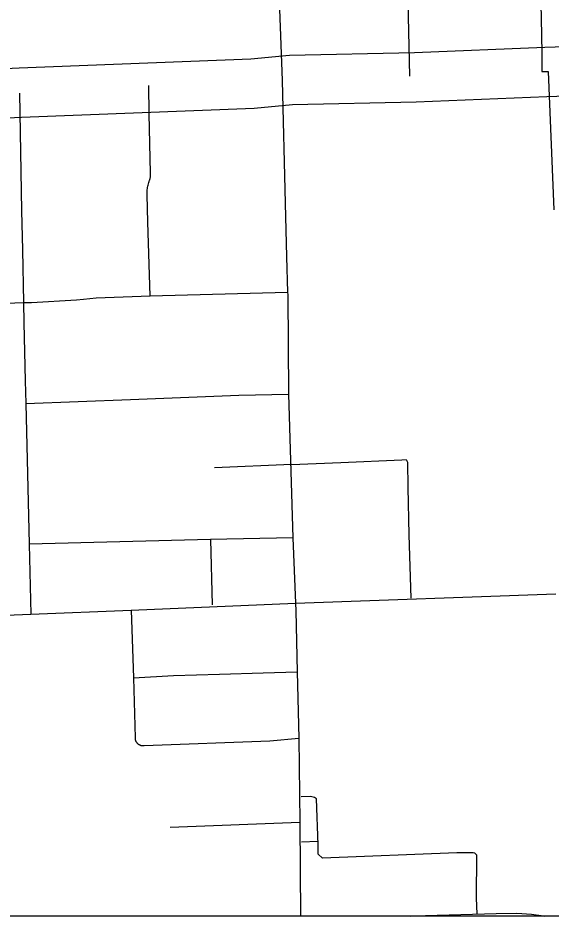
# Model space of a CAD drawing. Extents: x 309348 to 309445, y 336383 to 336484.
# Drawn here: x 309359.624 to 309360.842, y 336384.924 to 336386.977 of the extents above; entities that cross this region are included whole.
import ezdxf

# ---------------------------------------------------------------- set-up
doc = ezdxf.new("R2010")
doc.units = 0
doc.layers.add('R_Annotation', color=7, linetype='Continuous')
doc.layers.add('R_Border Notes', color=7, linetype='Continuous')

msp = doc.modelspace()

# ---------------------------------------------------------------- linework, layer by layer
at = {"layer": 'R_Annotation'}
for points in [[(309360.512, 336387.1516), (309360.5192, 336386.8439)], [(309360.8154, 336387.1615), (309360.8197, 336386.977), (309360.8212, 336386.8969), (309360.8215, 336386.8545)], [(309360.2164, 336387.1404), (309360.2282, 336386.8342)], [(309358.6483, 336386.8248), (309359.0446, 336386.8357), (309359.6271, 336386.8631), (309360.1566, 336386.8834), (309360.2449, 336386.8918), (309360.5306, 336386.8981), (309360.8286, 336386.9101), (309361.4434, 336386.9305), (309361.5047, 336386.9362), (309361.7555, 336386.9394), (309362.5213, 336386.9685)], [(309362.5236, 336386.8548), (309361.7583, 336386.8258), (309361.5108, 336386.8226), (309361.4507, 336386.817), (309360.8327, 336386.7965), (309360.5341, 336386.7845), (309360.2516, 336386.7783), (309360.1642, 336386.7699), (309359.632, 336386.7496), (309359.0488, 336386.7221), (309358.5935, 336386.7096)], [(309360.8215, 336386.8545), (309360.8357, 336386.8547)], [(309360.8357, 336386.8547), (309360.8492, 336386.5382)], [(309359.9264, 336386.3421), (309359.9213, 336386.5102), (309359.9194, 336386.5726), (309359.9193, 336386.5755), (309359.9194, 336386.5783), (309359.9195, 336386.5811), (309359.9197, 336386.5839), (309359.9201, 336386.5868), (309359.9205, 336386.5895), (309359.921, 336386.5923), (309359.9216, 336386.5951), (309359.9223, 336386.5978), (309359.9231, 336386.6006), (309359.9239, 336386.6032), (309359.9249, 336386.6059), (309359.9253, 336386.6071), (309359.9257, 336386.6083), (309359.926, 336386.6095), (309359.9263, 336386.6107), (309359.9266, 336386.6119), (309359.9268, 336386.6132), (309359.927, 336386.6144), (309359.9271, 336386.6157), (309359.9272, 336386.6169), (309359.9272, 336386.6182), (309359.9272, 336386.6194), (309359.9272, 336386.6207), (309359.9271, 336386.622), (309359.924, 336386.7576), (309359.9236, 336386.8223)], [(309360.2282, 336386.8342), (309360.2351, 336386.5533), (309360.2381, 336386.4306), (309360.2405, 336386.3499)], [(309359.6277, 336386.8051), (309359.6321, 336386.5364), (309359.6348, 336386.4467), (309359.6372, 336386.3261)], [(309359.9264, 336386.3421), (309360.2405, 336386.3499)], [(309360.2405, 336386.3499), (309360.2407, 336386.3443), (309360.2428, 336386.1171)], [(309359.6372, 336386.3261), (309359.6555, 336386.3268), (309359.7584, 336386.3324), (309359.7742, 336386.3343), (309359.8026, 336386.3374), (309359.9264, 336386.3421)], [(309359.0355, 336386.3033), (309359.6372, 336386.3261)], [(309359.6372, 336386.3261), (309359.638, 336386.2803), (309359.6406, 336386.1477), (309359.6421, 336386.0956)], [(309359.6421, 336386.0956), (309359.8817, 336386.1048), (309360.1287, 336386.1143), (309360.2428, 336386.1171)], [(309360.2428, 336386.1171), (309360.2525, 336385.7885), (309360.2588, 336385.6392)], [(309359.6421, 336386.0956), (309359.6499, 336385.7742), (309359.6539, 336385.6141)], [(309360.2496, 336385.9557), (309360.3621, 336385.9603), (309360.5016, 336385.9665), (309360.5117, 336385.9672), (309360.5147, 336385.9611), (309360.5155, 336385.9032), (309360.5178, 336385.7953), (309360.5217, 336385.6504)], [(309360.2496, 336385.9557), (309360.0731, 336385.9487)], [(309360.2525, 336385.7885), (309360.0643, 336385.7845), (309359.6499, 336385.7742)], [(309360.0643, 336385.7845), (309360.0677, 336385.6349)], [(309360.2588, 336385.6392), (309360.8536, 336385.6601)], [(309359.8833, 336385.6231), (309360.2588, 336385.6392)], [(309360.2588, 336385.6392), (309360.2595, 336385.6217), (309360.2624, 336385.4817)], [(309359.25, 336385.5982), (309359.6539, 336385.6141)], [(309359.6539, 336385.6141), (309359.8833, 336385.6231)], [(309359.8833, 336385.6231), (309359.8879, 336385.4681)], [(309359.8879, 336385.4681), (309359.9795, 336385.4733), (309360.0845, 336385.477), (309360.1849, 336385.4796), (309360.2624, 336385.4817)], [(309359.8879, 336385.4681), (309359.8918, 336385.3308), (309359.8918, 336385.3302), (309359.8918, 336385.3296), (309359.8919, 336385.329), (309359.892, 336385.3284), (309359.8921, 336385.3278), (309359.8922, 336385.3272), (309359.8923, 336385.3266), (309359.8925, 336385.326), (309359.8927, 336385.3254), (309359.8929, 336385.3248), (309359.8931, 336385.3243), (309359.8934, 336385.3237), (309359.8936, 336385.3232), (309359.8939, 336385.3226), (309359.8942, 336385.3221), (309359.8945, 336385.3216), (309359.8949, 336385.3211), (309359.8952, 336385.3206), (309359.8956, 336385.3201), (309359.896, 336385.3196), (309359.8964, 336385.3192), (309359.8968, 336385.3187), (309359.8972, 336385.3183), (309359.8977, 336385.3179), (309359.8981, 336385.3175)], [(309360.2624, 336385.4817), (309360.266, 336385.33)], [(309359.8981, 336385.3175), (309359.8986, 336385.3171), (309359.8991, 336385.3167), (309359.8996, 336385.3164), (309359.9001, 336385.3161), (309359.9006, 336385.3157), (309359.9012, 336385.3155), (309359.9017, 336385.3152), (309359.9023, 336385.3149), (309359.9028, 336385.3147), (309359.9034, 336385.3145), (309359.904, 336385.3143), (309359.9046, 336385.3141), (309359.9051, 336385.3139), (309359.9057, 336385.3138), (309359.9063, 336385.3137), (309359.9069, 336385.3136), (309359.9075, 336385.3135), (309359.9081, 336385.3134), (309359.9088, 336385.3134), (309359.9094, 336385.3134), (309359.91, 336385.3134), (309359.9106, 336385.3134), (309359.9112, 336385.3135), (309359.9118, 336385.3136), (309359.9124, 336385.3136), (309360.2, 336385.3245), (309360.266, 336385.33)], [(309360.266, 336385.33), (309360.2687, 336385.1382)], [(309360.6734, 336384.9284), (309360.6721, 336384.9644), (309360.6727, 336385.0629), (309360.6684, 336385.0671), (309360.6648, 336385.0684), (309360.6275, 336385.0678), (309360.3199, 336385.0561), (309360.3101, 336385.0653), (309360.3101, 336385.0861), (309360.3064, 336385.1913), (309360.3021, 336385.1944), (309360.293, 336385.1968), (309360.2716, 336385.1962)], [(309359.972, 336385.1268), (309360.2687, 336385.1382)], [(309360.2687, 336385.1382), (309360.2701, 336384.9236)], [(309360.3098, 336385.0941), (309360.2722, 336385.0928)], [(309360.5209, 336384.9236), (309360.5559, 336384.9249), (309360.7174, 336384.9297), (309360.7644, 336384.9304), (309360.7975, 336384.9279), (309360.8256, 336384.9242), (309360.8282, 336384.9236)], [(309360.6127, 336384.9266), (309360.6135, 336384.9236)]]:
    msp.add_lwpolyline(points, dxfattribs=at)
at = {"layer": 'R_Border Notes'}
msp.add_line((309372.2951, 336384.9236), (309354.7401, 336384.9236), dxfattribs=at)

doc.saveas('drawing.dxf')
